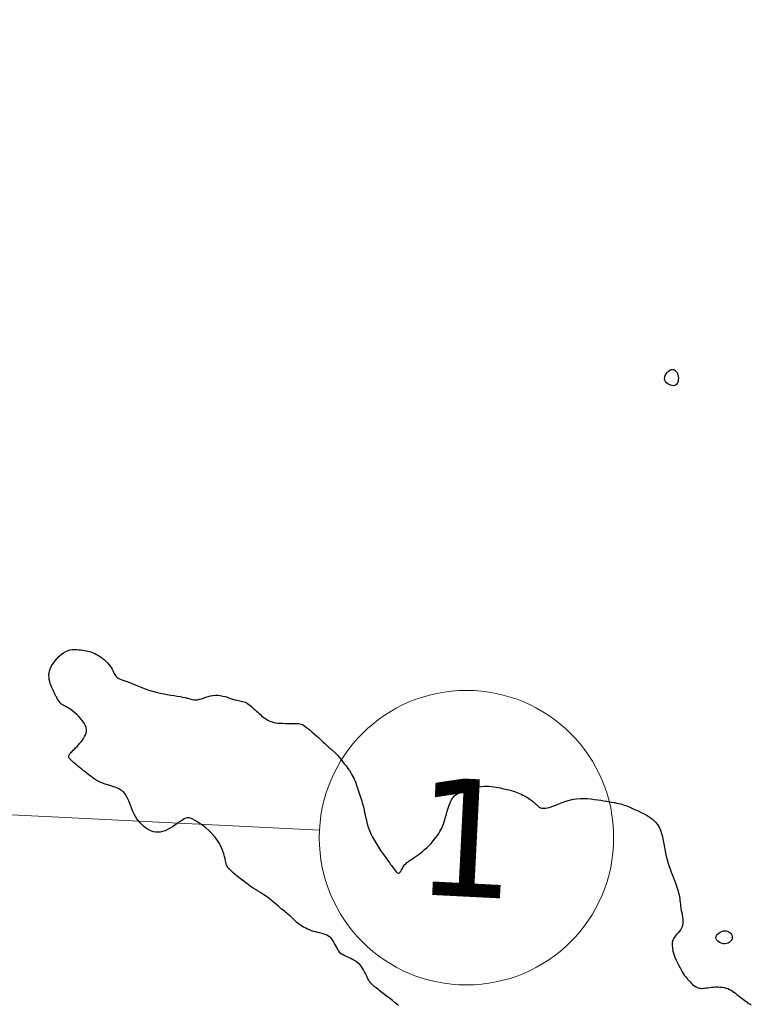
# Model space of a CAD drawing. Header units: millimetres. Extents: x 32690613 to 32693367, y 5343692 to 5344708.
# Tile 844 of 1009: x 32692955 to 32692980, y 5344370 to 5344403. Entities that reach past the tile are written whole.
import ezdxf

# ---------------------------------------------------------------- set-up
doc = ezdxf.new("R2010")
doc.units = ezdxf.units.MM
doc.header["$LTSCALE"] = 20
doc.layers.get('0').update_dxf_attribs({"lineweight": 18})
doc.layers.get('Defpoints').update_dxf_attribs({"color": 11, "lineweight": 18})
doc.layers.add('02-DGM_HL_492.00', color=82, linetype='Continuous')
doc.styles.add('Verdana', font='verdana.ttf')

# ---------------------------------------------------------------- blocks, each defined once
blk = doc.blocks.new('A$C78070446')
blk.add_line((4469498.77, 5342951.42), (4470248.353, 5342884.169))
blk.add_circle((4470253.333, 5342883.722), 5)
at = {"insert": (4470253.333, 5342883.722), "char_height": 4, "attachment_point": 5, "rotation": 354.86, "line_spacing_factor": 0.252012, "style": 'Verdana'}
blk.add_mtext('1', dxfattribs=at)

msp = doc.modelspace()

# ---------------------------------------------------------------- linework, layer by layer
at = {"layer": '02-DGM_HL_492.00', "elevation": 492, "flags": 128}
for points in [[(32692977.177, 5344391.131), (32692977.218, 5344391.125), (32692977.256, 5344391.105), (32692977.288, 5344391.075), (32692977.316, 5344391.035), (32692977.339, 5344390.989), (32692977.356, 5344390.938), (32692977.367, 5344390.885), (32692977.372, 5344390.832), (32692977.371, 5344390.782), (32692977.363, 5344390.734), (32692977.35, 5344390.691), (32692977.331, 5344390.654), (32692977.306, 5344390.622), (32692977.276, 5344390.598), (32692977.24, 5344390.582), (32692977.198, 5344390.575), (32692977.153, 5344390.579), (32692977.104, 5344390.591), (32692977.056, 5344390.612), (32692977.01, 5344390.641), (32692976.97, 5344390.676), (32692976.937, 5344390.718), (32692976.915, 5344390.764), (32692976.906, 5344390.814), (32692976.911, 5344390.867), (32692976.929, 5344390.921), (32692976.958, 5344390.974), (32692976.995, 5344391.023), (32692977.038, 5344391.065), (32692977.084, 5344391.099), (32692977.131, 5344391.121)], [(32692979.203, 5344371.862), (32692979.199, 5344371.82), (32692979.187, 5344371.779), (32692979.165, 5344371.741), (32692979.136, 5344371.706), (32692979.1, 5344371.676), (32692979.059, 5344371.653), (32692979.012, 5344371.637), (32692978.962, 5344371.63), (32692978.909, 5344371.633), (32692978.855, 5344371.645), (32692978.803, 5344371.665), (32692978.754, 5344371.691), (32692978.712, 5344371.723), (32692978.679, 5344371.759), (32692978.657, 5344371.799), (32692978.648, 5344371.84), (32692978.654, 5344371.882), (32692978.673, 5344371.923), (32692978.703, 5344371.961), (32692978.742, 5344371.997), (32692978.788, 5344372.027), (32692978.839, 5344372.051), (32692978.892, 5344372.067), (32692978.944, 5344372.074), (32692978.995, 5344372.071), (32692979.043, 5344372.059), (32692979.086, 5344372.038), (32692979.124, 5344372.011), (32692979.156, 5344371.979), (32692979.18, 5344371.942), (32692979.196, 5344371.903)]]:
    msp.add_lwpolyline(points, close=True, dxfattribs=at)
msp.add_lwpolyline([(32692967.871, 5344369.534), (32692967.769, 5344369.619), (32692967.664, 5344369.703), (32692967.557, 5344369.786), (32692967.452, 5344369.866), (32692967.351, 5344369.942), (32692967.258, 5344370.012), (32692967.175, 5344370.076), (32692967.103, 5344370.132), (32692967.043, 5344370.181), (32692966.993, 5344370.226), (32692966.951, 5344370.268), (32692966.915, 5344370.308), (32692966.883, 5344370.35), (32692966.855, 5344370.394), (32692966.829, 5344370.443), (32692966.803, 5344370.497), (32692966.776, 5344370.556), (32692966.747, 5344370.618), (32692966.716, 5344370.682), (32692966.682, 5344370.746), (32692966.643, 5344370.809), (32692966.6, 5344370.869), (32692966.551, 5344370.925), (32692966.496, 5344370.976), (32692966.436, 5344371.022), (32692966.373, 5344371.063), (32692966.309, 5344371.099), (32692966.244, 5344371.132), (32692966.182, 5344371.161), (32692966.124, 5344371.187), (32692966.071, 5344371.21), (32692966.024, 5344371.231), (32692965.984, 5344371.252), (32692965.949, 5344371.272), (32692965.918, 5344371.294), (32692965.89, 5344371.319), (32692965.864, 5344371.348), (32692965.839, 5344371.383), (32692965.814, 5344371.424), (32692965.788, 5344371.473), (32692965.761, 5344371.528), (32692965.731, 5344371.586), (32692965.698, 5344371.646), (32692965.662, 5344371.706), (32692965.622, 5344371.764), (32692965.576, 5344371.817), (32692965.526, 5344371.863), (32692965.469, 5344371.902), (32692965.407, 5344371.933), (32692965.341, 5344371.959), (32692965.272, 5344371.98), (32692965.2, 5344371.999), (32692965.128, 5344372.017), (32692965.055, 5344372.034), (32692964.983, 5344372.054), (32692964.913, 5344372.076), (32692964.845, 5344372.101), (32692964.779, 5344372.128), (32692964.717, 5344372.158), (32692964.657, 5344372.189), (32692964.601, 5344372.221), (32692964.549, 5344372.254), (32692964.5, 5344372.288), (32692964.457, 5344372.322), (32692964.416, 5344372.356), (32692964.379, 5344372.39), (32692964.345, 5344372.423), (32692964.312, 5344372.456), (32692964.28, 5344372.489), (32692964.248, 5344372.52), (32692964.216, 5344372.551), (32692964.183, 5344372.58), (32692964.149, 5344372.609), (32692964.113, 5344372.639), (32692964.074, 5344372.669), (32692964.034, 5344372.701), (32692963.991, 5344372.735), (32692963.945, 5344372.772), (32692963.896, 5344372.812), (32692963.844, 5344372.857), (32692963.788, 5344372.905), (32692963.73, 5344372.956), (32692963.67, 5344373.008), (32692963.608, 5344373.06), (32692963.544, 5344373.112), (32692963.48, 5344373.162), (32692963.416, 5344373.211), (32692963.352, 5344373.256), (32692963.287, 5344373.299), (32692963.22, 5344373.341), (32692963.152, 5344373.383), (32692963.081, 5344373.428), (32692963.007, 5344373.474), (32692962.929, 5344373.525), (32692962.845, 5344373.581), (32692962.757, 5344373.644), (32692962.666, 5344373.71), (32692962.574, 5344373.78), (32692962.483, 5344373.85), (32692962.397, 5344373.92), (32692962.316, 5344373.986), (32692962.243, 5344374.048), (32692962.182, 5344374.104), (32692962.132, 5344374.151), (32692962.094, 5344374.193), (32692962.065, 5344374.231), (32692962.043, 5344374.268), (32692962.026, 5344374.306), (32692962.013, 5344374.348), (32692962.001, 5344374.397), (32692961.989, 5344374.453), (32692961.975, 5344374.521), (32692961.957, 5344374.598), (32692961.934, 5344374.683), (32692961.905, 5344374.774), (32692961.868, 5344374.871), (32692961.821, 5344374.971), (32692961.764, 5344375.074), (32692961.695, 5344375.177), (32692961.613, 5344375.279), (32692961.522, 5344375.378), (32692961.423, 5344375.474), (32692961.32, 5344375.563), (32692961.217, 5344375.646), (32692961.117, 5344375.719), (32692961.022, 5344375.782), (32692960.937, 5344375.832), (32692960.863, 5344375.869), (32692960.798, 5344375.893), (32692960.741, 5344375.905), (32692960.689, 5344375.905), (32692960.639, 5344375.894), (32692960.589, 5344375.874), (32692960.537, 5344375.844), (32692960.479, 5344375.806), (32692960.415, 5344375.76), (32692960.344, 5344375.71), (32692960.268, 5344375.657), (32692960.188, 5344375.604), (32692960.106, 5344375.553), (32692960.022, 5344375.507), (32692959.939, 5344375.468), (32692959.856, 5344375.439), (32692959.775, 5344375.421), (32692959.697, 5344375.416), (32692959.621, 5344375.42), (32692959.547, 5344375.435), (32692959.475, 5344375.458), (32692959.406, 5344375.489), (32692959.338, 5344375.527), (32692959.273, 5344375.572), (32692959.21, 5344375.622), (32692959.149, 5344375.678), (32692959.09, 5344375.739), (32692959.035, 5344375.805), (32692958.982, 5344375.876), (32692958.933, 5344375.951), (32692958.888, 5344376.032), (32692958.847, 5344376.118), (32692958.809, 5344376.208), (32692958.774, 5344376.3), (32692958.74, 5344376.393), (32692958.704, 5344376.484), (32692958.665, 5344376.573), (32692958.621, 5344376.655), (32692958.57, 5344376.73), (32692958.51, 5344376.796), (32692958.44, 5344376.85), (32692958.362, 5344376.895), (32692958.276, 5344376.933), (32692958.186, 5344376.965), (32692958.092, 5344376.995), (32692957.998, 5344377.023), (32692957.905, 5344377.052), (32692957.814, 5344377.085), (32692957.728, 5344377.122), (32692957.647, 5344377.163), (32692957.569, 5344377.209), (32692957.495, 5344377.257), (32692957.424, 5344377.308), (32692957.355, 5344377.36), (32692957.288, 5344377.412), (32692957.223, 5344377.465), (32692957.159, 5344377.516), (32692957.097, 5344377.567), (32692957.037, 5344377.616), (32692956.98, 5344377.662), (32692956.926, 5344377.706), (32692956.877, 5344377.747), (32692956.833, 5344377.785), (32692956.794, 5344377.819), (32692956.76, 5344377.849), (32692956.733, 5344377.875), (32692956.711, 5344377.898), (32692956.693, 5344377.919), (32692956.68, 5344377.938), (32692956.671, 5344377.955), (32692956.666, 5344377.971), (32692956.664, 5344377.986), (32692956.665, 5344378.002), (32692956.669, 5344378.019), (32692956.676, 5344378.036), (32692956.688, 5344378.056), (32692956.704, 5344378.078), (32692956.724, 5344378.102), (32692956.749, 5344378.131), (32692956.78, 5344378.163), (32692956.816, 5344378.2), (32692956.857, 5344378.241), (32692956.901, 5344378.286), (32692956.947, 5344378.334), (32692956.995, 5344378.385), (32692957.042, 5344378.438), (32692957.087, 5344378.492), (32692957.131, 5344378.548), (32692957.17, 5344378.605), (32692957.204, 5344378.663), (32692957.233, 5344378.722), (32692957.253, 5344378.783), (32692957.264, 5344378.845), (32692957.264, 5344378.91), (32692957.253, 5344378.978), (32692957.228, 5344379.048), (32692957.189, 5344379.121), (32692957.138, 5344379.195), (32692957.078, 5344379.27), (32692957.012, 5344379.342), (32692956.942, 5344379.411), (32692956.871, 5344379.475), (32692956.801, 5344379.533), (32692956.737, 5344379.582), (32692956.68, 5344379.622), (32692956.629, 5344379.654), (32692956.584, 5344379.679), (32692956.544, 5344379.699), (32692956.509, 5344379.715), (32692956.479, 5344379.73), (32692956.451, 5344379.745), (32692956.426, 5344379.762), (32692956.402, 5344379.781), (32692956.38, 5344379.804), (32692956.36, 5344379.829), (32692956.339, 5344379.858), (32692956.319, 5344379.889), (32692956.299, 5344379.923), (32692956.278, 5344379.96), (32692956.257, 5344380), (32692956.233, 5344380.042), (32692956.209, 5344380.086), (32692956.184, 5344380.134), (32692956.159, 5344380.184), (32692956.134, 5344380.236), (32692956.109, 5344380.291), (32692956.085, 5344380.349), (32692956.061, 5344380.409), (32692956.039, 5344380.472), (32692956.02, 5344380.538), (32692956.005, 5344380.606), (32692955.996, 5344380.677), (32692955.994, 5344380.75), (32692956, 5344380.825), (32692956.016, 5344380.903), (32692956.043, 5344380.984), (32692956.082, 5344381.066), (32692956.133, 5344381.149), (32692956.192, 5344381.23), (32692956.259, 5344381.308), (32692956.331, 5344381.381), (32692956.408, 5344381.447), (32692956.487, 5344381.503), (32692956.566, 5344381.549), (32692956.644, 5344381.583), (32692956.72, 5344381.605), (32692956.795, 5344381.618), (32692956.868, 5344381.622), (32692956.939, 5344381.621), (32692957.008, 5344381.615), (32692957.075, 5344381.607), (32692957.139, 5344381.597), (32692957.201, 5344381.587), (32692957.261, 5344381.576), (32692957.319, 5344381.564), (32692957.377, 5344381.551), (32692957.434, 5344381.534), (32692957.492, 5344381.513), (32692957.552, 5344381.488), (32692957.613, 5344381.457), (32692957.676, 5344381.419), (32692957.74, 5344381.377), (32692957.804, 5344381.33), (32692957.867, 5344381.279), (32692957.926, 5344381.226), (32692957.982, 5344381.171), (32692958.032, 5344381.116), (32692958.076, 5344381.06), (32692958.112, 5344381.006), (32692958.141, 5344380.954), (32692958.166, 5344380.904), (32692958.188, 5344380.856), (32692958.208, 5344380.812), (32692958.229, 5344380.771), (32692958.252, 5344380.734), (32692958.279, 5344380.701), (32692958.311, 5344380.674), (32692958.348, 5344380.649), (32692958.392, 5344380.627), (32692958.443, 5344380.606), (32692958.502, 5344380.584), (32692958.568, 5344380.56), (32692958.643, 5344380.533), (32692958.728, 5344380.502), (32692958.821, 5344380.465), (32692958.923, 5344380.424), (32692959.032, 5344380.38), (32692959.147, 5344380.335), (32692959.267, 5344380.29), (32692959.39, 5344380.246), (32692959.515, 5344380.205), (32692959.641, 5344380.169), (32692959.767, 5344380.139), (32692959.892, 5344380.113), (32692960.014, 5344380.092), (32692960.132, 5344380.074), (32692960.244, 5344380.057), (32692960.35, 5344380.042), (32692960.448, 5344380.026), (32692960.537, 5344380.009), (32692960.616, 5344379.991), (32692960.687, 5344379.972), (32692960.751, 5344379.953), (32692960.811, 5344379.937), (32692960.868, 5344379.924), (32692960.924, 5344379.915), (32692960.981, 5344379.913), (32692961.041, 5344379.918), (32692961.106, 5344379.931), (32692961.174, 5344379.951), (32692961.247, 5344379.975), (32692961.323, 5344380.001), (32692961.401, 5344380.026), (32692961.482, 5344380.047), (32692961.564, 5344380.063), (32692961.647, 5344380.071), (32692961.73, 5344380.07), (32692961.813, 5344380.06), (32692961.895, 5344380.043), (32692961.975, 5344380.022), (32692962.053, 5344379.998), (32692962.127, 5344379.973), (32692962.198, 5344379.949), (32692962.264, 5344379.929), (32692962.325, 5344379.913), (32692962.381, 5344379.9), (32692962.432, 5344379.89), (32692962.481, 5344379.882), (32692962.527, 5344379.873), (32692962.571, 5344379.862), (32692962.614, 5344379.85), (32692962.657, 5344379.833), (32692962.699, 5344379.811), (32692962.742, 5344379.785), (32692962.785, 5344379.755), (32692962.828, 5344379.721), (32692962.871, 5344379.685), (32692962.914, 5344379.647), (32692962.957, 5344379.608), (32692963.001, 5344379.568), (32692963.044, 5344379.528), (32692963.087, 5344379.489), (32692963.13, 5344379.45), (32692963.174, 5344379.412), (32692963.217, 5344379.375), (32692963.26, 5344379.34), (32692963.303, 5344379.307), (32692963.346, 5344379.276), (32692963.389, 5344379.248), (32692963.433, 5344379.222), (32692963.478, 5344379.199), (32692963.527, 5344379.179), (32692963.579, 5344379.161), (32692963.636, 5344379.147), (32692963.699, 5344379.135), (32692963.769, 5344379.126), (32692963.845, 5344379.119), (32692963.928, 5344379.116), (32692964.013, 5344379.113), (32692964.099, 5344379.113), (32692964.184, 5344379.112), (32692964.266, 5344379.112), (32692964.341, 5344379.111), (32692964.409, 5344379.109), (32692964.467, 5344379.105), (32692964.517, 5344379.099), (32692964.561, 5344379.088), (32692964.603, 5344379.073), (32692964.644, 5344379.052), (32692964.688, 5344379.024), (32692964.735, 5344378.988), (32692964.79, 5344378.943), (32692964.854, 5344378.889), (32692964.925, 5344378.827), (32692965, 5344378.759), (32692965.077, 5344378.689), (32692965.155, 5344378.619), (32692965.229, 5344378.551), (32692965.298, 5344378.487), (32692965.359, 5344378.43), (32692965.411, 5344378.382), (32692965.454, 5344378.343), (32692965.49, 5344378.31), (32692965.519, 5344378.284), (32692965.543, 5344378.263), (32692965.563, 5344378.245), (32692965.581, 5344378.231), (32692965.597, 5344378.219), (32692965.613, 5344378.207), (32692965.63, 5344378.194), (32692965.649, 5344378.18), (32692965.671, 5344378.162), (32692965.697, 5344378.138), (32692965.727, 5344378.108), (32692965.762, 5344378.07), (32692965.804, 5344378.022), (32692965.853, 5344377.964), (32692965.908, 5344377.897), (32692965.966, 5344377.824), (32692966.026, 5344377.746), (32692966.086, 5344377.667), (32692966.143, 5344377.587), (32692966.197, 5344377.51), (32692966.245, 5344377.438), (32692966.286, 5344377.372), (32692966.32, 5344377.311), (32692966.349, 5344377.255), (32692966.374, 5344377.201), (32692966.395, 5344377.148), (32692966.415, 5344377.094), (32692966.434, 5344377.038), (32692966.454, 5344376.979), (32692966.475, 5344376.915), (32692966.497, 5344376.847), (32692966.52, 5344376.778), (32692966.542, 5344376.709), (32692966.564, 5344376.642), (32692966.586, 5344376.577), (32692966.605, 5344376.519), (32692966.622, 5344376.467), (32692966.636, 5344376.422), (32692966.649, 5344376.384), (32692966.659, 5344376.349), (32692966.669, 5344376.315), (32692966.677, 5344376.28), (32692966.686, 5344376.24), (32692966.696, 5344376.193), (32692966.706, 5344376.136), (32692966.719, 5344376.068), (32692966.734, 5344375.99), (32692966.752, 5344375.902), (32692966.775, 5344375.805), (32692966.803, 5344375.702), (32692966.837, 5344375.594), (32692966.878, 5344375.482), (32692966.927, 5344375.366), (32692966.984, 5344375.25), (32692967.048, 5344375.134), (32692967.116, 5344375.02), (32692967.186, 5344374.909), (32692967.256, 5344374.804), (32692967.324, 5344374.706), (32692967.388, 5344374.617), (32692967.445, 5344374.538), (32692967.494, 5344374.471), (32692967.535, 5344374.414), (32692967.57, 5344374.366), (32692967.599, 5344374.325), (32692967.625, 5344374.289), (32692967.648, 5344374.257), (32692967.67, 5344374.227), (32692967.692, 5344374.197), (32692967.714, 5344374.166), (32692967.738, 5344374.135), (32692967.761, 5344374.106), (32692967.786, 5344374.079), (32692967.809, 5344374.057), (32692967.833, 5344374.04), (32692967.856, 5344374.031), (32692967.878, 5344374.031), (32692967.898, 5344374.04), (32692967.918, 5344374.058), (32692967.937, 5344374.082), (32692967.955, 5344374.112), (32692967.974, 5344374.145), (32692967.992, 5344374.18), (32692968.011, 5344374.215), (32692968.03, 5344374.249), (32692968.05, 5344374.279), (32692968.072, 5344374.307), (32692968.096, 5344374.334), (32692968.124, 5344374.36), (32692968.155, 5344374.387), (32692968.192, 5344374.415), (32692968.234, 5344374.446), (32692968.283, 5344374.48), (32692968.338, 5344374.518), (32692968.4, 5344374.561), (32692968.467, 5344374.607), (32692968.536, 5344374.657), (32692968.609, 5344374.711), (32692968.682, 5344374.768), (32692968.755, 5344374.828), (32692968.827, 5344374.892), (32692968.896, 5344374.959), (32692968.962, 5344375.028), (32692969.024, 5344375.098), (32692969.083, 5344375.168), (32692969.137, 5344375.239), (32692969.187, 5344375.308), (32692969.231, 5344375.375), (32692969.271, 5344375.439), (32692969.305, 5344375.5), (32692969.334, 5344375.558), (32692969.359, 5344375.614), (32692969.381, 5344375.669), (32692969.401, 5344375.724), (32692969.419, 5344375.781), (32692969.436, 5344375.839), (32692969.454, 5344375.901), (32692969.473, 5344375.966), (32692969.493, 5344376.033), (32692969.514, 5344376.102), (32692969.535, 5344376.171), (32692969.557, 5344376.239), (32692969.578, 5344376.304), (32692969.6, 5344376.365), (32692969.622, 5344376.42), (32692969.643, 5344376.469), (32692969.664, 5344376.513), (32692969.686, 5344376.551), (32692969.708, 5344376.584), (32692969.732, 5344376.614), (32692969.757, 5344376.641), (32692969.784, 5344376.665), (32692969.813, 5344376.688), (32692969.845, 5344376.709), (32692969.879, 5344376.73), (32692969.917, 5344376.75), (32692969.959, 5344376.77), (32692970.005, 5344376.79), (32692970.054, 5344376.81), (32692970.109, 5344376.831), (32692970.168, 5344376.852), (32692970.232, 5344376.873), (32692970.301, 5344376.894), (32692970.373, 5344376.915), (32692970.45, 5344376.934), (32692970.528, 5344376.951), (32692970.609, 5344376.965), (32692970.691, 5344376.975), (32692970.774, 5344376.981), (32692970.858, 5344376.982), (32692970.94, 5344376.978), (32692971.022, 5344376.971), (32692971.102, 5344376.961), (32692971.179, 5344376.949), (32692971.253, 5344376.935), (32692971.323, 5344376.921), (32692971.389, 5344376.908), (32692971.449, 5344376.895), (32692971.506, 5344376.883), (32692971.559, 5344376.871), (32692971.61, 5344376.859), (32692971.659, 5344376.846), (32692971.708, 5344376.832), (32692971.758, 5344376.817), (32692971.81, 5344376.799), (32692971.864, 5344376.779), (32692971.92, 5344376.757), (32692971.977, 5344376.733), (32692972.034, 5344376.707), (32692972.091, 5344376.68), (32692972.146, 5344376.652), (32692972.199, 5344376.623), (32692972.249, 5344376.594), (32692972.295, 5344376.564), (32692972.338, 5344376.535), (32692972.378, 5344376.505), (32692972.415, 5344376.475), (32692972.451, 5344376.445), (32692972.485, 5344376.415), (32692972.518, 5344376.385), (32692972.55, 5344376.355), (32692972.583, 5344376.326), (32692972.617, 5344376.297), (32692972.654, 5344376.272), (32692972.695, 5344376.252), (32692972.742, 5344376.237), (32692972.795, 5344376.23), (32692972.858, 5344376.232), (32692972.93, 5344376.245), (32692973.013, 5344376.269), (32692973.105, 5344376.303), (32692973.207, 5344376.343), (32692973.315, 5344376.386), (32692973.429, 5344376.43), (32692973.548, 5344376.472), (32692973.67, 5344376.509), (32692973.794, 5344376.537), (32692973.918, 5344376.556), (32692974.042, 5344376.565), (32692974.165, 5344376.566), (32692974.286, 5344376.56), (32692974.405, 5344376.549), (32692974.521, 5344376.535), (32692974.633, 5344376.519), (32692974.74, 5344376.502), (32692974.843, 5344376.486), (32692974.94, 5344376.47), (32692975.032, 5344376.455), (32692975.118, 5344376.44), (32692975.2, 5344376.425), (32692975.276, 5344376.41), (32692975.347, 5344376.394), (32692975.413, 5344376.378), (32692975.473, 5344376.361), (32692975.531, 5344376.343), (32692975.588, 5344376.324), (32692975.645, 5344376.302), (32692975.705, 5344376.277), (32692975.769, 5344376.249), (32692975.841, 5344376.217), (32692975.921, 5344376.181), (32692976.01, 5344376.14), (32692976.107, 5344376.094), (32692976.208, 5344376.042), (32692976.311, 5344375.984), (32692976.41, 5344375.92), (32692976.504, 5344375.848), (32692976.59, 5344375.769), (32692976.663, 5344375.682), (32692976.722, 5344375.587), (32692976.768, 5344375.484), (32692976.804, 5344375.375), (32692976.832, 5344375.261), (32692976.855, 5344375.143), (32692976.876, 5344375.022), (32692976.897, 5344374.899), (32692976.921, 5344374.775), (32692976.949, 5344374.651), (32692976.981, 5344374.528), (32692977.017, 5344374.408), (32692977.054, 5344374.29), (32692977.093, 5344374.176), (32692977.132, 5344374.068), (32692977.17, 5344373.965), (32692977.206, 5344373.869), (32692977.24, 5344373.78), (32692977.27, 5344373.698), (32692977.298, 5344373.621), (32692977.323, 5344373.55), (32692977.345, 5344373.482), (32692977.365, 5344373.417), (32692977.381, 5344373.354), (32692977.396, 5344373.292), (32692977.407, 5344373.23), (32692977.417, 5344373.167), (32692977.425, 5344373.104), (32692977.433, 5344373.04), (32692977.441, 5344372.974), (32692977.45, 5344372.907), (32692977.46, 5344372.838), (32692977.472, 5344372.767), (32692977.486, 5344372.693), (32692977.501, 5344372.618), (32692977.515, 5344372.542), (32692977.525, 5344372.467), (32692977.53, 5344372.392), (32692977.528, 5344372.32), (32692977.517, 5344372.25), (32692977.495, 5344372.184), (32692977.46, 5344372.122), (32692977.416, 5344372.064), (32692977.366, 5344372.006), (32692977.314, 5344371.948), (32692977.264, 5344371.887), (32692977.22, 5344371.822), (32692977.186, 5344371.75), (32692977.164, 5344371.671), (32692977.159, 5344371.582), (32692977.168, 5344371.487), (32692977.19, 5344371.386), (32692977.22, 5344371.283), (32692977.258, 5344371.18), (32692977.3, 5344371.079), (32692977.344, 5344370.983), (32692977.388, 5344370.894), (32692977.429, 5344370.814), (32692977.467, 5344370.743), (32692977.504, 5344370.679), (32692977.54, 5344370.621), (32692977.575, 5344370.568), (32692977.611, 5344370.519), (32692977.647, 5344370.472), (32692977.686, 5344370.426), (32692977.726, 5344370.381), (32692977.768, 5344370.337), (32692977.812, 5344370.295), (32692977.857, 5344370.255), (32692977.903, 5344370.219), (32692977.949, 5344370.187), (32692977.995, 5344370.161), (32692978.04, 5344370.141), (32692978.085, 5344370.128), (32692978.129, 5344370.121), (32692978.174, 5344370.119), (32692978.221, 5344370.121), (32692978.269, 5344370.127), (32692978.321, 5344370.134), (32692978.376, 5344370.142), (32692978.436, 5344370.15), (32692978.5, 5344370.157), (32692978.569, 5344370.162), (32692978.64, 5344370.165), (32692978.713, 5344370.166), (32692978.786, 5344370.163), (32692978.858, 5344370.157), (32692978.927, 5344370.146), (32692978.993, 5344370.13), (32692979.053, 5344370.109), (32692979.11, 5344370.083), (32692979.163, 5344370.054), (32692979.213, 5344370.021), (32692979.261, 5344369.986), (32692979.308, 5344369.95), (32692979.354, 5344369.913), (32692979.4, 5344369.876), (32692979.446, 5344369.839), (32692979.493, 5344369.803), (32692979.54, 5344369.769), (32692979.587, 5344369.735), (32692979.633, 5344369.702), (32692979.679, 5344369.669), (32692979.724, 5344369.638), (32692979.767, 5344369.608), (32692979.81, 5344369.579), (32692979.851, 5344369.551)], dxfattribs=at)

# ---------------------------------------------------------------- block references
at = {"layer": 'Defpoints', "rotation": 2.237485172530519}
msp.add_blockref('A$C78070446', (28434719.524, -168960.664), dxfattribs=at)

doc.saveas('drawing.dxf')
